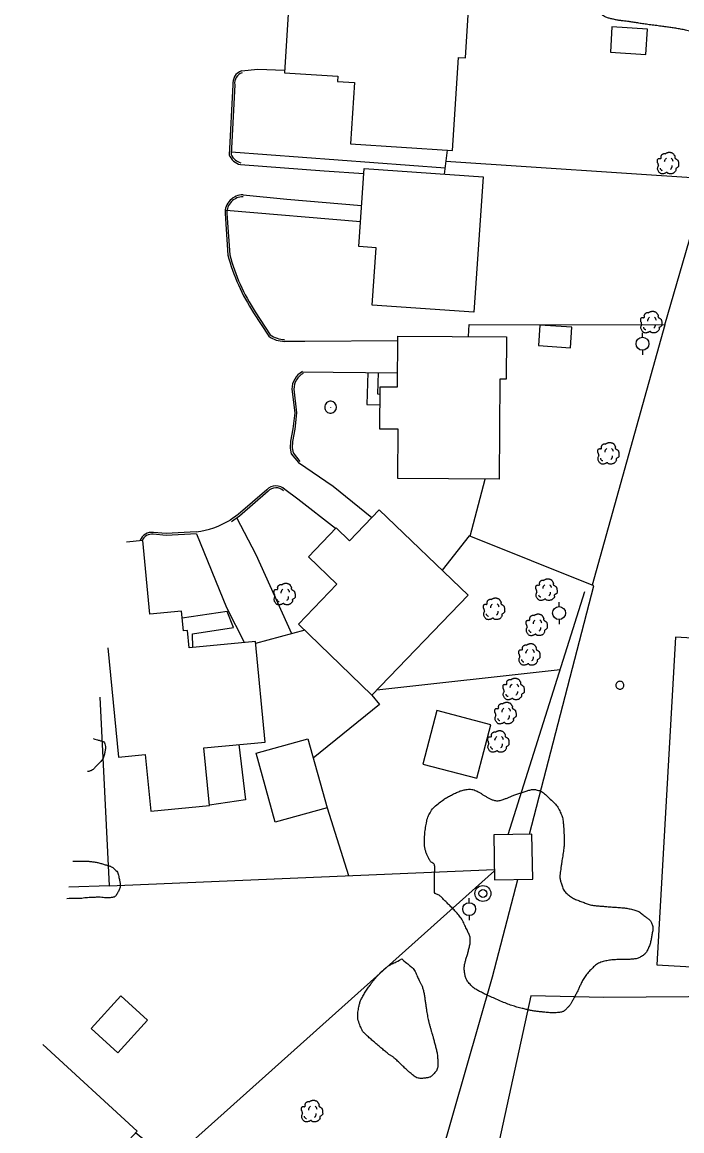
# Model space of a CAD drawing. Extents: x 2145380 to 2157287, y 139568 to 149130.
# Drawn here: x 2150272.5 to 2150478, y 147304.3 to 147649.9 of the extents above; entities that cross this region are included whole.
import ezdxf

# ---------------------------------------------------------------- set-up
doc = ezdxf.new("R2010")
doc.units = 0
for name, color, linetype in [('Default', 7, 'Continuous'), ('TOPO_Asphalt', 7, 'Continuous'), ('TOPO_Building', 7, 'Continuous'), ('TOPO_Concrete', 7, 'Continuous'), ('TOPO_Curb Back', 7, 'Continuous'), ('TOPO_Dirt Grav', 7, 'Continuous'), ('TOPO_Fence', 7, 'Continuous'), ('TOPO_Misc', 7, 'Continuous'), ('TOPO_Power Pole', 7, 'Continuous'), ('TOPO_San Manhole', 7, 'Continuous'), ('TOPO_Sidewalk', 7, 'Continuous'), ('TOPO_Tree', 7, 'Continuous'), ('TOPO_Tree Line', 7, 'Continuous')]:
    doc.layers.add(name, color=color, linetype=linetype)

# ---------------------------------------------------------------- blocks, each defined once
blk = doc.blocks.new('POWPOL')
at = {"layer": 'TOPO_Power Pole'}
for p, q in [((0, 10.2), (0, 17.3)), ((0, -10.2), (0, -17.3))]:
    blk.add_line(p, q, dxfattribs=at)
blk.add_circle((0, 0), 10.2, dxfattribs=at)
blk = doc.blocks.new('POST')
at = {"layer": 'TOPO_Misc'}
for start, end in [(89.99996, 180.00004), (179.99996, 270.00004), (359.99996, 90.00004), (269.99996, 0.00004)]:
    blk.add_arc((-0.01, 0.03), 3.16, start, end, dxfattribs=at)
blk = doc.blocks.new('TREE')
at = {"layer": 'TOPO_Tree'}
for points in [[(-14.1, -0.4), (-14.2, 0.5), (-14.4, 1.4), (-14.6, 2.3), (-14.8, 3.2), (-15.5, 4), (-15.7, 4.9), (-15.8, 5.6), (-15.7, 6.3), (-15.7, 7), (-15.6, 7.9), (-15.7, 8.8), (-15.1, 9.7), (-14.6, 10.4), (-13.8, 10.5), (-13, 10.7), (-12.2, 11), (-11.1, 10), (-10.4, 10.7), (-9.4, 11.7), (-10.3, 13.3), (-9.8, 14.4), (-9.6, 15.1), (-9.3, 15.9), (-8.8, 16.5), (-8.2, 17.3), (-7.5, 17.7), (-6.7, 18.1), (-6.1, 18.4), (-5.6, 18.6), (-5.1, 18.7), (-4.5, 18.7), (-4, 18.5), (-3.5, 18.1)], [(-3.5, 17.6), (-3.1, 18.3), (-2.6, 18.8), (-1.9, 19.2), (-1, 19.7), (-0.2, 20), (0.7, 20.2), (1.6, 20.5), (2.5, 20.8), (3.4, 20.8), (4.1, 20.7), (4.8, 20.5), (5.5, 20.2), (6.4, 19.9), (7.3, 19.7), (8.2, 19.2), (9.4, 18.4), (10, 17.2), (10.8, 16), (11.2, 15.3), (11.6, 14.6), (11.9, 13.9), (12.2, 13.1), (11.4, 12), (11.9, 11.2), (12, 11), (12.2, 10.9), (12.4, 10.7), (12.9, 10.4), (13.5, 10), (14, 9.7), (14.7, 9.2), (15.4, 8.7), (16.1, 8.1), (16.7, 7.5), (16.9, 6.7), (17.1, 6), (17.6, 4.4), (17.7, 2.8), (17.7, 1.2), (17.7, -0.2), (17.8, -2.2), (16.6, -3), (15.5, -3.8), (14.3, -4.6), (13.2, -5.3)], [(13.2, -5.3), (13.3, -5.8), (13.4, -6.3), (13.4, -6.7), (13.8, -8.5), (12.2, -10), (10.8, -11.5), (10, -12.3), (9.1, -12.8), (8.2, -13.1), (6, -13.8), (3.3, -13.6), (1.3, -13.1), (0.5, -12.9), (-0.1, -11.4), (-0.8, -11.5), (-2, -11.6), (-3.3, -12.8), (-4.5, -13.1), (-6.1, -13.5), (-7.8, -14), (-9.3, -13.6), (-11.4, -13.1), (-12.8, -11.4), (-14.1, -9.4), (-15.3, -7.3), (-15.6, -5.1), (-15.1, -3), (-14.9, -1.9), (-13.9, -0.8), (-13.5, 0.1)], [(-4.2, 5.1), (-4.5, 6.1), (-4.3, 7.2), (-3.8, 8.2), (-3.3, 9.3), (-2.7, 10.3), (-1.6, 11)], [(5.9, 11.2), (6.5, 10.7), (7, 10.2), (7.4, 9.5), (7.9, 8.6), (8.3, 7.6), (8.5, 6.6)], [(-11.4, -4.5), (-11.5, -5.4), (-11, -6.3), (-10.1, -7.2), (-9.3, -8), (-8.5, -8.3), (-7.7, -8.1)], [(4.8, -6.3), (5.7, -5.7), (6.3, -4.9), (6.8, -3.9), (7.4, -2.8), (7.6, -1.7), (7.5, -0.6)]]:
    blk.add_open_spline(points, degree=3, dxfattribs=at)
blk = doc.blocks.new('EXMHSS')
at = {"layer": 'Default'}
for radius in [6.3, 3.13]:
    blk.add_circle((0, 0), radius, dxfattribs=at)

msp = doc.modelspace()

# ---------------------------------------------------------------- linework, layer by layer
at = {"layer": 'TOPO_Asphalt'}
for points in [[(2150340.82, 147634.67), (2150345.87, 147635.17), (2150354.27, 147634.94)], [(2150340.48, 147605.45), (2150366.57, 147603.56), (2150378.95, 147602.66)], [(2150341.33, 147596.05), (2150355, 147594.65), (2150378.25, 147592.68)], [(2150389.57, 147550.53), (2150360.53, 147550.33), (2150354.21, 147550.37)], [(2150359.78, 147540.92), (2150369.39, 147540.76), (2150389.51, 147540.6)], [(2150358.54, 147512.58), (2150369.43, 147505.24), (2150381.42, 147495.43)], [(2150370.16, 147491.99), (2150358.41, 147501.17), (2150354.35, 147504.17)]]:
    msp.add_lwpolyline(points, dxfattribs=at)
msp.add_arc((2150323.22, 147518.39), 27.61, 277.3514, 300.7114, dxfattribs=at)
at = {"layer": 'TOPO_Building'}
for points in [[(2150411.45, 147652.11), (2150378.12, 147654.28), (2150378.01, 147652.64), (2150355.52, 147654.1), (2150354.22, 147634.07), (2150370.83, 147632.99), (2150370.72, 147631.39), (2150375.99, 147631.05), (2150374.75, 147611.97), (2150406.58, 147609.9), (2150408.47, 147638.88), (2150410.58, 147638.74)], [(2150467.33, 147647.68), (2150456.25, 147648.37), (2150455.76, 147640.5), (2150466.84, 147639.81)], [(2150416.15, 147601.68), (2150413.18, 147559.43), (2150381.54, 147561.66), (2150382.79, 147579.55), (2150377.36, 147579.93), (2150379.07, 147604.28)], [(2150443.79, 147554.78), (2150433.8, 147555.46), (2150433.37, 147549.08), (2150443.35, 147548.39)], [(2150389.58, 147552.03), (2150423.39, 147551.83), (2150423.32, 147538.59), (2150421.28, 147538.6), (2150421.1, 147507.41), (2150389.57, 147507.6), (2150389.66, 147522.95), (2150383.91, 147522.98), (2150383.99, 147536.21), (2150389.48, 147536.18)], [(2150383.76, 147497.86), (2150411.42, 147471.23), (2150381.48, 147440.13), (2150358.56, 147462.2), (2150370.55, 147474.65), (2150361.69, 147483.19), (2150370.37, 147492.21), (2150374.49, 147488.24)], [(2150476.08, 147458.13), (2150470.22, 147356.02), (2150513.62, 147353.53), (2150517.78, 147426.05), (2150525.5, 147425.61), (2150524.6, 147415.88), (2150535.37, 147415.29), (2150536.07, 147425.01), (2150536.58, 147424.98), (2150537.37, 147438.72), (2150518.85, 147439.78), (2150519.71, 147454.86), (2150517.83, 147454.97), (2150518.4, 147464.97), (2150502.79, 147465.86), (2150502.26, 147456.63)], [(2150418.5, 147430.89), (2150401.73, 147435.27), (2150397.37, 147418.59), (2150414.14, 147414.21)], [(2150361.49, 147426.53), (2150367.47, 147404.93), (2150351.36, 147400.46), (2150345.37, 147422.06)], [(2150419.47, 147396.57), (2150419.69, 147382.53), (2150431.55, 147382.71), (2150431.33, 147396.75)]]:
    msp.add_lwpolyline(points, close=True, dxfattribs=at)
for points in [[(2150299.2, 147454.88), (2150302.51, 147420.8), (2150310.82, 147421.61), (2150312.54, 147403.93), (2150330.85, 147405.71), (2150329.1, 147423.64), (2150348.22, 147425.49), (2150345.17, 147456.85), (2150324.5, 147454.84), (2150323.97, 147460.28), (2150322.72, 147460.16), (2150322.12, 147466.32), (2150312.28, 147465.37), (2150310.05, 147488.3), (2150305.01, 147487.81)], [(2150272.5, 147288.02), (2150276.97, 147292.86), (2150288.24, 147282.45), (2150308.3, 147304.19), (2150278.98, 147331.25)]]:
    msp.add_lwpolyline(points, dxfattribs=at)
at = {"layer": 'TOPO_Concrete'}
for points in [[(2150339.97, 147424.69), (2150342.03, 147407.52), (2150330.84, 147405.77)], [(2150311.59, 147338.77), (2150302.33, 147328.6), (2150294.02, 147336.17), (2150303.27, 147346.34), (2150311.59, 147338.77)]]:
    msp.add_lwpolyline(points, dxfattribs=at)
at = {"layer": 'TOPO_Curb Back'}
for points in [[(2150338.11, 147630.29), (2150336.97, 147608.51)], [(2150338.71, 147630.31), (2150337.58, 147608.62)], [(2150335.69, 147590.21), (2150336.56, 147577.25)], [(2150336.29, 147590.24), (2150337.15, 147577.34)], [(2150344.59, 147559.26), (2150349.37, 147551.99)], [(2150345.09, 147559.59), (2150349.81, 147552.41)], [(2150356.55, 147535.44), (2150357.4, 147528.08), (2150356.86, 147523.06), (2150356.14, 147519.23), (2150355.98, 147517.1), (2150356.34, 147515.34), (2150358.54, 147512.58)], [(2150357.15, 147535.48), (2150358, 147528.08), (2150357.46, 147522.97), (2150356.74, 147519.15), (2150356.59, 147517.13), (2150356.9, 147515.6), (2150359.01, 147512.96)], [(2150348.67, 147504.06), (2150339.84, 147496.36), (2150337.32, 147494.66)], [(2150349.09, 147503.63), (2150340.21, 147495.88), (2150337.66, 147494.16)], [(2150326.79, 147490.41), (2150317.32, 147489.88), (2150313.31, 147490.23)], [(2150326.75, 147491.01), (2150317.33, 147490.48), (2150313.37, 147490.83)]]:
    msp.add_lwpolyline(points, dxfattribs=at)
for centre, radius, start, end in [((2150342.21, 147630.78), 4.13, 109.6547, 186.8904), ((2150342.21, 147630.78), 3.53, 109.6529, 187.7007), ((2150341.81, 147610.5), 5.23, 202.3717, 255.2813), ((2150341.81, 147610.5), 4.63, 203.9939, 255.2819), ((2150341.31, 147590.43), 5.62, 89.7548, 182.2953), ((2150341.31, 147590.43), 5.02, 89.7542, 182.2072), ((2150397.78, 147593.8), 63.42, 195.1277, 212.9943), ((2150397.78, 147593.8), 62.82, 195.1828, 212.9923), ((2150354.25, 147558.56), 8.19, 233.3804, 269.6862), ((2150354.25, 147558.56), 7.59, 234.1637, 269.6867), ((2150362.72, 147535.5), 6.17, 118.4043, 180.5238), ((2150362.72, 147535.5), 5.57, 118.4013, 180.2071), ((2150351.56, 147501.42), 3.91, 44.6015, 137.6271), ((2150351.56, 147501.42), 3.31, 44.603, 138.1931), ((2150312.94, 147486.83), 4.02, 83.8965, 157.6439), ((2150312.94, 147486.83), 3.42, 83.8056, 154.8622)]:
    msp.add_arc(centre, radius, start, end, dxfattribs=at)
at = {"layer": 'TOPO_Dirt Grav'}
for points in [[(2150356.53, 147459.24), (2150345.37, 147483.82), (2150339.38, 147495.33)], [(2150326.79, 147490.41), (2150336.14, 147467.39), (2150341.62, 147456.59)], [(2150381.48, 147440.13), (2150383.82, 147437.15), (2150363.18, 147420.42)]]:
    msp.add_lwpolyline(points, dxfattribs=at)
at = {"layer": 'TOPO_Fence'}
for p, q in [((2150404.91, 147610.01), (2150404.02, 147602.53)), ((2150404.5, 147606.52), (2150485.96, 147601.11)), ((2150412.11, 147489.61), (2150416.78, 147507.44)), ((2150423.91, 147396.64), (2150447.76, 147472.44)), ((2150360.51, 147460.33), (2150345.24, 147456.15)), ((2150440.07, 147447.99), (2150382.95, 147441.65)), ((2150367.47, 147404.93), (2150374.19, 147383.86)), ((2150419.01, 147352.26), (2150426.89, 147382.64)), ((2150299.63, 147380.71), (2150287, 147380.28))]:
    msp.add_line(p, q, dxfattribs=at)
for points in [[(2150472.71, 147555.55), (2150486.02, 147601.3), (2150499.37, 147650.8), (2150499.88, 147681.59)], [(2150411.52, 147551.9), (2150411.76, 147555.66), (2150472.71, 147555.55), (2150450.08, 147474.38)], [(2150430.55, 147396.74), (2150450.64, 147474.16), (2150411.74, 147489.76), (2150403.34, 147479.02)], [(2150296.67, 147439.43), (2150299.63, 147380.71), (2150419.64, 147385.78)], [(2150419.65, 147385.3), (2150318.64, 147294.88), (2150307.84, 147303.68)], [(2150372.79, 147195.75), (2150390.51, 147252.62), (2150419.01, 147352.26)], [(2150627.43, 147183.37), (2150627.42, 147227.61), (2150625.36, 147347.19), (2150453.71, 147345.86), (2150431.02, 147346.35), (2150395.07, 147181.62), (2150377.93, 147088.16)]]:
    msp.add_lwpolyline(points, dxfattribs=at)
at = {"layer": 'TOPO_Misc'}
for q in [(2150368.61, 147529.79), (2150368.63, 147529.81), (2150368.63, 147529.77), (2150368.64, 147529.79)]:
    msp.add_line((2150368.63, 147529.79), q, dxfattribs=at)
for centre, radius, start, end in [((2150368.62, 147529.83), 1.87, 85.9623, 180), ((2150368.55, 147529.83), 1.88, 276.2662, 83.7338), ((2150368.62, 147529.83), 1.87, 180, 274.0377)]:
    msp.add_arc(centre, radius, start, end, dxfattribs=at)
at = {"layer": 'TOPO_Sidewalk'}
for p, q in [((2150337.62, 147609.43), (2150404.25, 147604.41)), ((2150377.9, 147587.62), (2150336.04, 147591.14))]:
    msp.add_line(p, q, dxfattribs=at)
for points in [[(2150380.14, 147540.68), (2150379.87, 147530.68), (2150383.96, 147530.57)], [(2150383.36, 147540.65), (2150383.18, 147533.98), (2150383.98, 147533.96)], [(2150325.64, 147454.95), (2150325.55, 147459.19), (2150338.33, 147461.2), (2150336.31, 147466.15), (2150322.34, 147464.11)]]:
    msp.add_lwpolyline(points, dxfattribs=at)
at = {"layer": 'TOPO_Tree Line'}
for points in [[(2150452.82, 147666.95), (2150452.16, 147665.84), (2150451.5, 147664.73), (2150450.84, 147663.63), (2150450.22, 147662.6), (2150450.03, 147661.32), (2150449.96, 147660.14), (2150449.91, 147659.29), (2150450.02, 147658.42), (2150450.25, 147657.57), (2150450.55, 147656.45), (2150450.97, 147655.43), (2150451.5, 147654.38), (2150451.88, 147653.62), (2150452.28, 147652.91), (2150452.97, 147652.34), (2150453.87, 147651.6), (2150454.87, 147651.2), (2150455.94, 147650.95), (2150457.05, 147650.68), (2150458.15, 147650.43), (2150459.27, 147650.29), (2150460.2, 147650.17), (2150461.13, 147650.1), (2150462.06, 147649.96), (2150463.54, 147649.75), (2150465.01, 147649.46), (2150466.5, 147649.26), (2150468.34, 147649), (2150470.19, 147648.78), (2150472.03, 147648.53), (2150473.51, 147648.33), (2150474.99, 147648.13), (2150476.46, 147647.89), (2150478.04, 147647.63), (2150479.59, 147647.23), (2150481.13, 147646.82), (2150482.39, 147646.49), (2150483.63, 147646.13), (2150484.87, 147645.74), (2150486.26, 147645.3), (2150487.6, 147644.74), (2150488.99, 147644.29), (2150489.86, 147644.01), (2150490.73, 147643.79), (2150491.62, 147643.56), (2150492.54, 147643.33), (2150493.48, 147643.21), (2150494.41, 147643.13), (2150495.24, 147643.06), (2150496.05, 147643.2), (2150496.86, 147643.77), (2150497.71, 147644.37), (2150498.26, 147645.13), (2150498.33, 147646.03), (2150498.4, 147646.96), (2150498.42, 147647.9), (2150498.4, 147648.84), (2150498.39, 147650.28), (2150498.33, 147651.72), (2150498.34, 147653.16), (2150498.34, 147654.39), (2150498.36, 147655.61), (2150498.43, 147656.84), (2150498.48, 147657.83), (2150498.56, 147658.81), (2150498.66, 147659.8), (2150498.79, 147661.05), (2150498.97, 147662.3), (2150499.09, 147663.56), (2150499.2, 147664.74), (2150499.31, 147665.92), (2150499.41, 147667.11), (2150499.56, 147668.81), (2150499.72, 147670.51), (2150499.84, 147672.21), (2150499.97, 147674), (2150500.07, 147675.78), (2150500.18, 147677.56), (2150500.26, 147678.73), (2150500.31, 147679.9), (2150500.39, 147681.06), (2150500.5, 147682.81), (2150500.81, 147684.53), (2150501, 147686.27), (2150501.28, 147688.76), (2150501.42, 147691.27), (2150501.55, 147693.77), (2150501.6, 147694.77), (2150501.65, 147695.78), (2150500.78, 147696.68), (2150499.7, 147697.79), (2150498.22, 147697.07), (2150497.04, 147696.73), (2150495.86, 147696.4), (2150494.66, 147696.1), (2150493.57, 147695.32), (2150492.62, 147694.65), (2150491.96, 147693.89), (2150491.39, 147692.91), (2150490.75, 147691.83), (2150490.22, 147690.76), (2150490.08, 147689.56), (2150489.95, 147688.43), (2150489.88, 147687.31), (2150489.89, 147686.18), (2150489.89, 147685.19), (2150489.92, 147684.19), (2150489.93, 147683.2), (2150489.93, 147682.2), (2150489.92, 147681.19), (2150489.89, 147680.19), (2150489.85, 147678.4), (2150489.37, 147676.63), (2150489.41, 147674.84), (2150489.44, 147673.54), (2150489.53, 147672.25), (2150489.62, 147670.95), (2150489.71, 147669.49), (2150489.84, 147668.03), (2150489.93, 147666.57), (2150489.99, 147665.7), (2150489.9, 147664.82), (2150489.81, 147663.95), (2150489.66, 147662.54), (2150489.38, 147661.13), (2150488.4, 147659.95), (2150487.82, 147659.25), (2150487.12, 147658.86), (2150486.42, 147658.38), (2150485.42, 147657.69), (2150484.53, 147656.87), (2150483.36, 147656.53), (2150482.48, 147656.29), (2150481.59, 147656.29), (2150480.71, 147656.24), (2150479.7, 147656.18), (2150478.7, 147656.1), (2150477.7, 147656.14), (2150476.26, 147656.19), (2150474.83, 147656.43), (2150473.4, 147656.64), (2150472.03, 147656.85), (2150470.69, 147657.13), (2150469.34, 147657.49), (2150468.26, 147657.79), (2150467.26, 147658.34), (2150466.46, 147659.18), (2150465.52, 147660.15), (2150465.19, 147661.45), (2150464.38, 147662.47), (2150463.72, 147663.3), (2150463.1, 147664.11), (2150462.22, 147664.76), (2150461.33, 147665.41), (2150460.37, 147665.84), (2150459.34, 147666.02), (2150458.28, 147666.2), (2150457.21, 147666.38), (2150456.15, 147666.51), (2150455.04, 147666.66), (2150453.93, 147666.8), (2150452.82, 147666.95)], [(2150294.57, 147426.55), (2150295.42, 147426.32), (2150296.28, 147426.08), (2150297.13, 147425.85), (2150298.27, 147425.54), (2150298.52, 147423.6), (2150298.29, 147422.52), (2150298.06, 147421.41), (2150297.63, 147420.11), (2150296.8, 147419.23), (2150295.99, 147418.38), (2150295.18, 147417.52), (2150294.37, 147416.67), (2150293.88, 147416.53), (2150293.38, 147416.39), (2150292.88, 147416.25)], [(2150400.99, 147383.11), (2150400.99, 147381.75), (2150400.99, 147380.39), (2150400.98, 147379.03), (2150400.98, 147378.19), (2150402.26, 147377.93), (2150402.87, 147377.34), (2150403.77, 147376.44), (2150404.68, 147375.55), (2150405.58, 147374.65), (2150406.58, 147373.65), (2150407.54, 147372.64), (2150408.46, 147371.56), (2150409.56, 147370.26), (2150410.22, 147368.73), (2150410.97, 147367.15), (2150411.49, 147366.05), (2150412.06, 147364.94), (2150412.07, 147363.78), (2150412.08, 147362.56), (2150411.74, 147361.31), (2150411.44, 147360.1), (2150411.16, 147358.94), (2150410.74, 147357.83), (2150410.47, 147356.68), (2150410.22, 147355.6), (2150410.22, 147354.44), (2150410.39, 147353.33), (2150410.55, 147352.23), (2150410.97, 147351.19), (2150411.76, 147350.29), (2150412.75, 147349.17), (2150413.8, 147348.4), (2150415.03, 147347.76), (2150416.14, 147347.18), (2150417.24, 147346.63), (2150418.38, 147346.12), (2150420.2, 147345.31), (2150422, 147344.5), (2150423.87, 147343.8), (2150425.45, 147343.21), (2150427.06, 147342.77), (2150428.69, 147342.36), (2150429.79, 147342.08), (2150430.9, 147341.84), (2150432.02, 147341.65), (2150433.1, 147341.46), (2150434.2, 147341.37), (2150435.29, 147341.26), (2150436.87, 147341.09), (2150438.48, 147341.02), (2150440.07, 147341.25), (2150440.93, 147341.38), (2150441.69, 147341.92), (2150442.31, 147342.59), (2150442.93, 147343.24), (2150443.43, 147343.9), (2150443.84, 147344.65), (2150444.39, 147345.65), (2150444.92, 147346.66), (2150445.44, 147347.67), (2150445.95, 147348.68), (2150446.39, 147349.72), (2150446.9, 147350.73), (2150447.61, 147352.13), (2150448.55, 147353.34), (2150449.68, 147354.53), (2150450.79, 147355.7), (2150452.04, 147356.64), (2150453.56, 147357.05), (2150455.07, 147357.46), (2150456.58, 147357.59), (2150458.11, 147357.69), (2150459.45, 147357.77), (2150460.79, 147357.68), (2150462.12, 147357.76), (2150463.27, 147357.84), (2150464.37, 147358.03), (2150465.45, 147358.65), (2150466.52, 147359.27), (2150467.13, 147360.22), (2150467.62, 147361.31), (2150468.18, 147362.55), (2150468.44, 147363.81), (2150468.66, 147365.1), (2150468.87, 147366.34), (2150469.15, 147367.69), (2150468.65, 147368.91), (2150468.28, 147369.82), (2150467.54, 147370.4), (2150466.77, 147371.01), (2150465.69, 147371.86), (2150464.68, 147372.69), (2150463.4, 147373.07), (2150461.94, 147373.49), (2150460.48, 147373.74), (2150458.99, 147373.86), (2150457.26, 147374), (2150455.52, 147374.11), (2150453.79, 147374.26), (2150452.7, 147374.35), (2150451.61, 147374.44), (2150450.53, 147374.57), (2150449.16, 147374.73), (2150447.89, 147375.31), (2150446.59, 147375.79), (2150445.23, 147376.3), (2150443.97, 147376.84), (2150442.76, 147377.78), (2150441.58, 147378.71), (2150440.89, 147379.94), (2150440.47, 147381.34), (2150440.16, 147382.35), (2150439.96, 147383.37), (2150440.09, 147384.39), (2150440.21, 147385.3), (2150440.33, 147386.21), (2150440.46, 147387.13), (2150440.73, 147389.02), (2150441.06, 147390.9), (2150441.29, 147392.81), (2150441.45, 147394.06), (2150441.33, 147395.32), (2150441.31, 147396.58), (2150441.28, 147397.65), (2150441.21, 147398.72), (2150441.12, 147399.79), (2150441, 147401.23), (2150440.65, 147402.62), (2150440, 147403.97), (2150439.21, 147405.6), (2150438.03, 147406.74), (2150436.69, 147407.99), (2150435.53, 147409.09), (2150434.38, 147410.17), (2150432.93, 147410.52), (2150431.83, 147410.79), (2150430.61, 147410.52), (2150429.52, 147410.18), (2150428.23, 147409.77), (2150426.95, 147409.34), (2150425.67, 147408.88), (2150424.73, 147408.53), (2150423.81, 147408.11), (2150422.87, 147407.76), (2150421.77, 147407.36), (2150420.49, 147407.08), (2150419.38, 147407.39), (2150418.48, 147407.63), (2150417.63, 147408.12), (2150416.8, 147408.58), (2150416.03, 147409), (2150415.41, 147409.57), (2150414.61, 147409.97), (2150413.33, 147410.61), (2150411.83, 147410.87), (2150410.5, 147410.6), (2150409.29, 147410.36), (2150408.1, 147409.88), (2150406.93, 147409.3), (2150405.61, 147408.64), (2150404.42, 147407.98), (2150403.23, 147407.11), (2150401.64, 147405.97), (2150400.28, 147404.69), (2150399.31, 147402.94), (2150398.83, 147402.1), (2150398.61, 147401.24), (2150398.45, 147400.32), (2150398.1, 147398.42), (2150397.87, 147396.52), (2150397.83, 147394.62), (2150397.81, 147393.64), (2150397.89, 147392.66), (2150398.15, 147391.68), (2150398.42, 147390.69), (2150398.89, 147389.81), (2150399.34, 147388.92), (2150399.79, 147388.04), (2150401.03, 147387.46), (2150401.02, 147386.47), (2150401.01, 147385.35), (2150401, 147384.23), (2150400.99, 147383.11), (2150400.99, 147383.11)], [(2150288.32, 147388.37), (2150289.39, 147388.38), (2150290.46, 147388.39), (2150291.53, 147388.39), (2150292.67, 147388.4), (2150293.8, 147388.26), (2150294.94, 147388.1), (2150296.12, 147387.94), (2150297.24, 147387.58), (2150298.38, 147387.24), (2150299.36, 147386.95), (2150300.28, 147386.72), (2150301.14, 147385.97), (2150302.3, 147384.97), (2150302.58, 147383.61), (2150302.85, 147382.31), (2150303.06, 147381.3), (2150303.08, 147380.2), (2150302.58, 147379.19), (2150302.08, 147378.2), (2150301.42, 147377.15), (2150300.39, 147377.02), (2150298.62, 147376.8), (2150296.83, 147377.16), (2150295.06, 147377.07), (2150294.19, 147377.02), (2150293.33, 147376.99), (2150292.46, 147376.93), (2150291.52, 147376.86), (2150290.58, 147376.67), (2150289.64, 147376.67), (2150288.56, 147376.67), (2150287.48, 147376.67), (2150286.41, 147376.66)], [(2150390.82, 147357.86), (2150389.69, 147357.3), (2150388.56, 147356.74), (2150387.43, 147356.18), (2150386.63, 147355.78), (2150385.94, 147355.2), (2150385.25, 147354.62), (2150384.38, 147353.87), (2150383.56, 147353.09), (2150382.82, 147352.22), (2150382.11, 147351.39), (2150381.47, 147350.53), (2150380.83, 147349.65), (2150379.96, 147348.45), (2150379.19, 147347.24), (2150378.45, 147345.92), (2150377.88, 147344.9), (2150377.57, 147343.8), (2150377.35, 147342.7), (2150376.98, 147340.8), (2150377.09, 147338.7), (2150377.89, 147336.81), (2150378.3, 147335.84), (2150378.82, 147334.96), (2150379.58, 147334.28), (2150380.65, 147333.32), (2150381.73, 147332.37), (2150382.82, 147331.43), (2150383.97, 147330.45), (2150385.11, 147329.47), (2150386.27, 147328.5), (2150386.92, 147327.96), (2150387.71, 147327.61), (2150388.35, 147327.06), (2150389.49, 147326.07), (2150390.53, 147324.98), (2150391.65, 147323.95), (2150392.54, 147323.13), (2150393.41, 147322.34), (2150394.38, 147321.57), (2150395.41, 147320.75), (2150396.93, 147320.6), (2150398.15, 147320.75), (2150399.12, 147320.86), (2150400.06, 147321.25), (2150400.86, 147322.19), (2150401.82, 147323.32), (2150402.07, 147324.47), (2150402.01, 147325.69), (2150401.95, 147326.96), (2150401.85, 147328.26), (2150401.54, 147329.51), (2150401.22, 147330.8), (2150400.91, 147332.08), (2150400.55, 147333.36), (2150400.3, 147334.25), (2150400.03, 147335.13), (2150399.78, 147336.02), (2150399.5, 147337), (2150399.23, 147337.98), (2150399.01, 147338.97), (2150398.81, 147339.84), (2150398.67, 147340.72), (2150398.52, 147341.61), (2150398.33, 147342.81), (2150398.18, 147344.01), (2150397.99, 147345.22), (2150397.8, 147346.47), (2150397.6, 147347.71), (2150397.24, 147348.93), (2150396.98, 147349.79), (2150396.52, 147350.55), (2150396.1, 147351.34), (2150395.36, 147352.76), (2150394.88, 147354.41), (2150393.67, 147355.44), (2150392.72, 147356.25), (2150391.77, 147357.05), (2150390.82, 147357.86)]]:
    msp.add_open_spline(points, degree=3, dxfattribs=at)

# ---------------------------------------------------------------- block references
at = {"layer": 'TOPO_Misc', "xscale": 0.39370000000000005, "yscale": 0.3937000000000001}
msp.add_blockref('POST', (2150458.72, 147443.16), dxfattribs=at)
at = {"layer": 'TOPO_Power Pole', "xscale": 0.19685000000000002, "yscale": 0.19685000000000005}
for p in [(2150465.75, 147549.62), (2150439.78, 147465.67), (2150411.76, 147373.4)]:
    msp.add_blockref('POWPOL', p, dxfattribs=at)
at = {"layer": 'TOPO_San Manhole', "xscale": 0.39370000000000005, "yscale": 0.3937000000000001}
msp.add_blockref('EXMHSS', (2150416.04, 147378.28), dxfattribs=at)
at = {"layer": 'TOPO_Tree', "xscale": 0.19685000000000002, "yscale": 0.19685000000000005}
for p in [(2150473.52, 147605.27), (2150468.3, 147555.7), (2150454.95, 147514.8), (2150354.04, 147470.93), (2150435.65, 147472.3), (2150419.33, 147466.34), (2150432.62, 147461.34), (2150430.33, 147452.12), (2150425.42, 147441.34), (2150422.87, 147433.83), (2150420.66, 147425), (2150362.63, 147309.78)]:
    msp.add_blockref('TREE', p, dxfattribs=at)

doc.saveas('drawing.dxf')
